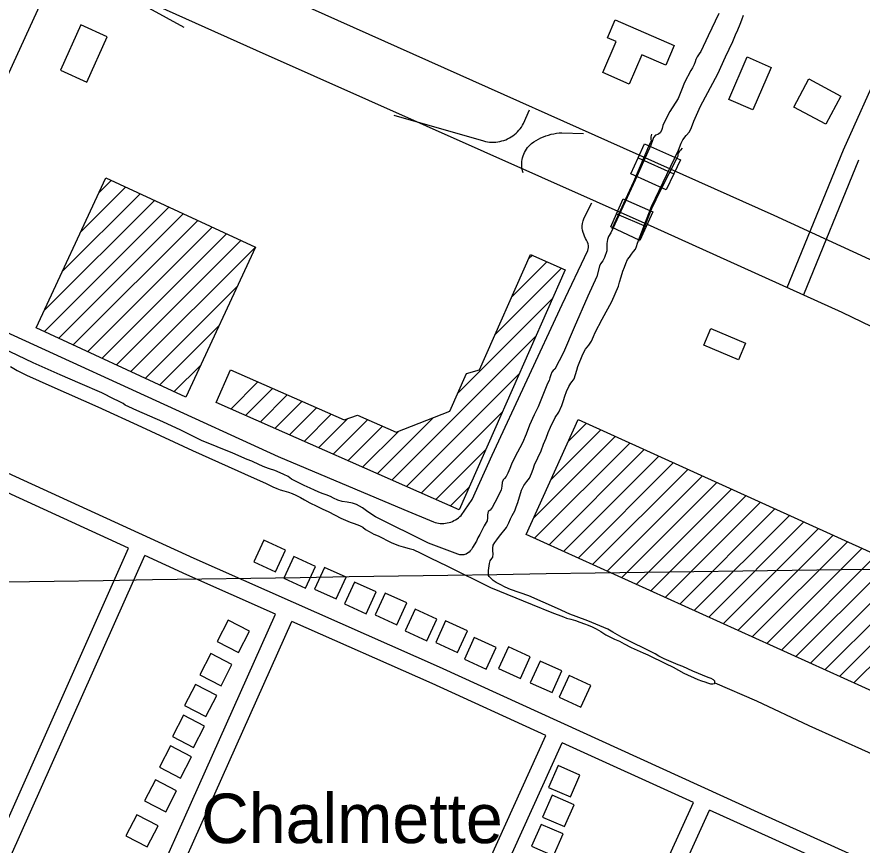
# Model space of a CAD drawing. Extents: x 3677843 to 3715951, y 511991 to 537744.
# Drawn here: x 3709943 to 3711359, y 529412 to 530800 of the extents above; entities that cross this region are included whole.
import ezdxf

# ---------------------------------------------------------------- set-up
doc = ezdxf.new("R2010")
doc.units = 0
for name, color, linetype in [('V-BLDG-IDEN', 7, 'Continuous'), ('V-BLDG-OTLN', 7, 'Continuous'), ('V-BRDG-OTLN', 7, 'Continuous'), ('V-GRID-MAJR', 7, 'Continuous'), ('V-ROAD-CNTR', 7, 'Continuous'), ('V-RRAP-FSHR', 7, 'Continuous'), ('V-SITE-OTLN', 7, 'Continuous'), ('V-TOPO-SHOR', 7, 'Continuous')]:
    doc.layers.add(name, color=color, linetype=linetype)

msp = doc.modelspace()

# ---------------------------------------------------------------- linework, layer by layer
at = {"layer": 'V-BLDG-OTLN'}
for p, q in [((3710080.116800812, 530505.1829633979), (3710100.728759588, 530525.794922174)), ((3710019.100922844, 530373.4572268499), (3710149.0546629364, 530503.4109669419)), ((3710049.6088618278, 530439.3200951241), (3710124.891711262, 530514.6029445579)), ((3709988.59298386, 530307.5943585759), (3710173.21761461, 530492.217989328)), ((3709988.8339833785, 530272.4794288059), (3710197.380566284, 530481.0260117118)), ((3710012.996935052, 530261.2874511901), (3710221.5435179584, 530469.834034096)), ((3710037.1598867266, 530250.0944735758), (3710245.706469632, 530458.6410564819)), ((3710061.3228384, 530238.90249596), (3710269.869421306, 530447.449078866)), ((3710085.4857900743, 530227.710518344), (3710294.0323729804, 530436.25710125)), ((3710109.6487417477, 530216.51754073), (3710318.195324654, 530425.064123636)), ((3710133.8116934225, 530205.3255631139), (3710342.358276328, 530413.87214602)), ((3710771.8344173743, 530330.204313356), (3710831.107298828, 530389.4771948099)), ((3710743.8624733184, 530266.8774400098), (3710855.630249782, 530378.6452164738)), ((3710157.974645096, 530194.1335854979), (3710311.850337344, 530348.009277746)), ((3710682.082596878, 530169.74263428), (3710840.4172802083, 530328.076317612)), ((3710182.13759677, 530182.940607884), (3710281.3423983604, 530282.146409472)), ((3710571.0028190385, 530023.306927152), (3710812.4453361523, 530264.7494442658)), ((3710206.300548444, 530171.7486302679), (3710250.8344593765, 530216.2825411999)), ((3710595.52676999, 530012.4749488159), (3710784.474392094, 530201.42257092)), ((3710301.246358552, 530142.4586888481), (3710346.6852676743, 530187.89759797)), ((3710325.770309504, 530131.626710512), (3710371.209218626, 530177.0656196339)), ((3710350.293260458, 530120.7947321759), (3710395.73216958, 530166.2336412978)), ((3710374.8162114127, 530109.96275384), (3710420.255120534, 530155.4016629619)), ((3710399.3401623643, 530099.1307755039), (3710444.779071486, 530144.5696846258)), ((3710423.863113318, 530088.2987971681), (3710469.30202244, 530133.73770629)), ((3710620.0497209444, 530001.64297048), (3710756.502448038, 530138.095697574)), ((3710448.386064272, 530077.466818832), (3710497.4999660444, 530126.5807206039)), ((3710472.910015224, 530066.6348404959), (3710531.067898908, 530124.79272418)), ((3710546.479868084, 530034.1389054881), (3710640.349680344, 530128.008717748)), ((3710497.432966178, 530055.80286216), (3710555.590849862, 530113.960745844)), ((3710521.95691713, 530044.9708838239), (3710582.5827958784, 530105.5967625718)), ((3710837.363286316, 530023.74792627), (3710921.150118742, 530107.5347586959)), ((3710866.6312277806, 530088.370797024), (3710896.8151674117, 530118.5557366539)), ((3710808.095344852, 529959.125055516), (3710945.4840700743, 530096.5137807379)), ((3710810.190340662, 529925.865122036), (3710969.8180214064, 530085.4928027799)), ((3710644.572671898, 529990.8109921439), (3710728.53150398, 530074.7688242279)), ((3710834.524291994, 529914.844144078), (3710994.1529727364, 530074.471824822)), ((3710858.8592433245, 529903.8231661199), (3711018.486924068, 530063.450846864)), ((3710883.1931946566, 529892.8021881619), (3711042.8208754, 530052.429868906)), ((3710907.528145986, 529881.7812102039), (3711067.1558267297, 530041.4088909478)), ((3710931.8620973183, 529870.7602322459), (3711091.489778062, 530030.3879129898)), ((3710669.0966228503, 529979.9790138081), (3710700.559559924, 530011.4429508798)), ((3710956.19604865, 529859.739254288), (3711115.823729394, 530019.366935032)), ((3710980.53099998, 529848.71827633), (3711140.1586807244, 530008.345957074)), ((3711004.864951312, 529837.697298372), (3711164.492632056, 529997.324979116)), ((3711029.198902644, 529826.6763204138), (3711188.8265833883, 529986.304001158)), ((3711053.533853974, 529815.6553424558), (3711213.1615347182, 529975.2830231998)), ((3711077.8678053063, 529804.634364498), (3711237.4954860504, 529964.2620452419)), ((3711102.201756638, 529793.61338654), (3711261.83043738, 529953.2410672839)), ((3711126.536707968, 529782.592408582), (3711286.164388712, 529942.2200893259)), ((3711150.8706593, 529771.571430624), (3711310.498340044, 529931.1991113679)), ((3711175.204610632, 529760.5504526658), (3711334.833291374, 529920.1781334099)), ((3711199.5395619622, 529749.5294747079), (3711359.1672427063, 529909.1571554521)), ((3711223.8735132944, 529738.5084967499), (3711383.5011940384, 529898.1361774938)), ((3711248.2074646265, 529727.4875187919), (3711407.8361453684, 529887.1151995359)), ((3711272.542415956, 529716.4665408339), (3711432.1700967, 529876.0942215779)), ((3711296.876367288, 529705.445562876), (3711456.5040480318, 529865.0732436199)), ((3711321.21031862, 529694.4245849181), (3711480.838999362, 529854.052265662)), ((3711345.54526995, 529683.4036069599), (3711505.1729506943, 529843.031287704))]:
    msp.add_line(p, q, dxfattribs=at)
for points in [[(3710015.606929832, 530710.5305527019), (3710059.739841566, 530690.5455926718), (3710094.0407729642, 530766.293441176), (3710049.90786123, 530786.278401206)], [(3710968.869023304, 530687.2445992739), (3710924.41611221, 530706.5585606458), (3710946.89106726, 530758.2864571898), (3710932.3090964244, 530764.6224445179), (3710945.378070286, 530794.7013843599), (3711044.3868722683, 530751.6834703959), (3711030.13090078, 530718.8715360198), (3710990.15598073, 530736.2395012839)], [(3711206.93054718, 530715.2495432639), (3711176.172608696, 530644.032685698), (3711135.7076896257, 530661.5096507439), (3711166.466628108, 530732.7265083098)], [(3711298.5723638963, 530619.9057339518), (3711244.678471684, 530648.463676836), (3711269.71542161, 530695.7125823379), (3711323.609313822, 530667.1546394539)], [(3710342.358276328, 530413.87214602), (3710225.983509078, 530162.6316485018), (3709975.2440105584, 530278.774416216), (3710091.6187778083, 530530.0149137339)], [(3710276.723407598, 530153.2906671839), (3710300.935359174, 530208.105557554), (3710490.97697909, 530124.163725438), (3710513.553933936, 530132.5287087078), (3710578.292804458, 530103.9327658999), (3710668.4676241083, 530138.91769593), (3710696.468568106, 530202.310569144), (3710717.9785250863, 530208.2765572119), (3710803.417354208, 530401.7071703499), (3710861.590237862, 530376.01222174), (3710683.7945934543, 529973.4870267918)], [(3711094.0167730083, 530249.396474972), (3711105.7827494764, 530277.2534192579), (3711163.9686331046, 530252.67746841), (3711152.2026566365, 530224.820524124)], [(3711505.1729506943, 529843.031287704), (3711418.0131250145, 529650.5826726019), (3710795.9523691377, 529932.3131091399), (3710883.112194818, 530124.761724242)], [(3710339.7662815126, 529886.3892009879), (3710376.158208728, 529869.7872341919), (3710392.760175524, 529906.179161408), (3710356.368248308, 529922.7811282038)], [(3710390.2341805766, 529858.985255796), (3710426.626107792, 529842.3832889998), (3710443.228074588, 529878.7752162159), (3710406.836147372, 529895.377183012)], [(3710441.522078, 529840.7762922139), (3710477.914005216, 529824.174325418), (3710494.515972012, 529860.5662526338), (3710458.124044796, 529877.16821943)], [(3710491.7759774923, 529816.155341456), (3710528.167904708, 529799.55337466), (3710544.769871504, 529835.9453018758), (3710508.3779442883, 529852.547268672)], [(3710543.069874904, 529797.710378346), (3710579.4618021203, 529781.1084115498), (3710596.0637689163, 529817.5003387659), (3710559.6718417, 529834.102305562)], [(3710593.3787742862, 529770.7254323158), (3710629.770701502, 529754.1234655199), (3710646.372668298, 529790.515392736), (3710609.980741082, 529807.1173595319)], [(3710313.989333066, 529734.649504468), (3710332.3632963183, 529770.1794334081), (3710296.8333673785, 529788.5533966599), (3710278.4594041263, 529753.02346772)], [(3710644.610671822, 529751.1974713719), (3710681.002599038, 529734.595504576), (3710697.604565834, 529770.9874317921), (3710661.212638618, 529787.5893985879)], [(3710692.6675757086, 529723.1125275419), (3710729.059502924, 529706.510560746), (3710745.66146972, 529742.902487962), (3710709.2695425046, 529759.5044547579)], [(3710750.042460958, 529707.6475584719), (3710786.434388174, 529691.045591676), (3710803.03635497, 529727.4375188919), (3710766.6444277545, 529744.039485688)], [(3710284.77739149, 529678.624616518), (3710303.1513547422, 529714.1545454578), (3710267.6214258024, 529732.52850871), (3710249.24746255, 529696.9985797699)], [(3710803.118354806, 529683.8026061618), (3710839.510282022, 529667.2006393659), (3710856.1122488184, 529703.592566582), (3710819.7203216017, 529720.1945333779)], [(3710851.475258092, 529659.37365502), (3710887.867185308, 529642.7716882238), (3710904.4691521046, 529679.1636154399), (3710868.077224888, 529695.7655822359)], [(3710259.1314427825, 529627.1187195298), (3710277.505406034, 529662.6486484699), (3710241.9754770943, 529681.022611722), (3710223.601513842, 529645.492682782)], [(3710238.844483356, 529575.3358230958), (3710257.218446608, 529610.8657520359), (3710221.688517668, 529629.2397152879), (3710203.314554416, 529593.7097863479)], [(3710217.130526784, 529524.0949255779), (3710235.504490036, 529559.624854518), (3710199.974561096, 529577.99881777), (3710181.600597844, 529542.4688888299)], [(3710849.5712619, 529545.015883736), (3710833.5632939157, 529508.359957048), (3710870.220220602, 529492.350989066), (3710886.2281885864, 529529.0079157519)], [(3710192.0275769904, 529467.275039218), (3710210.401540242, 529502.804968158), (3710174.8716113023, 529521.1789314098), (3710156.4976480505, 529485.6490024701)], [(3710839.842281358, 529495.3439830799), (3710823.834313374, 529458.688056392), (3710860.49124006, 529442.6790884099), (3710876.4992080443, 529479.3360150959)], [(3710160.9206392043, 529408.632156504), (3710179.294602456, 529444.162085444), (3710143.764673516, 529462.5360486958), (3710125.3907102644, 529427.006119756)], [(3710821.3423183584, 529446.4140809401), (3710805.3343503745, 529409.7581542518), (3710841.99127706, 529393.74918627), (3710857.999245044, 529430.4061129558)]]:
    msp.add_lwpolyline(points, close=True, dxfattribs=at)
at = {"layer": 'V-BRDG-OTLN'}
for p, q in [((3710983.673, 530563.4890000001), (3711043.506, 530536.836)), ((3710947.782, 530469.8420000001), (3710997.264, 530448.491))]:
    msp.add_line(p, q, dxfattribs=at)
for points in [[(3710994.419, 530586.932), (3711054.696, 530560.302), (3711043.506, 530536.836), (3711030.7120000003, 530510.005), (3710971.4220000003, 530536.762), (3710983.673, 530563.4890000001)], [(3711008.397, 530473.137), (3710997.264, 530448.491), (3710986.637, 530424.964), (3710938.095, 530447.943), (3710947.782, 530469.8420000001), (3710958.802, 530494.752)]]:
    msp.add_lwpolyline(points, close=True, dxfattribs=at)
at = {"layer": 'V-GRID-MAJR'}
msp.add_spline([(3681966.5640000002, 529526.479), (3687244.413, 529585.207), (3692522.254, 529644.703), (3697800.0870000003, 529704.966), (3703077.91, 529765.996), (3708355.725, 529827.795), (3713633.5300000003, 529890.361), (3713633.531, 529890.361)], degree=3, dxfattribs=at)
at = {"layer": 'V-ROAD-CNTR'}
for points in [[(3708558.267844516, 531655.9376618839), (3709650.856659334, 531166.2376412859), (3710406.32714839, 530827.4873187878), (3711211.259538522, 530467.6480384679), (3711455.4210501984, 530355.263263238), (3711536.92488719, 530309.366355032)], [(3708383.202194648, 531624.4257249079), (3709417.024127, 531159.8606540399), (3710343.9162732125, 530743.9444858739), (3711009.9249411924, 530447.3580790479), (3711325.517310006, 530305.166363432), (3711440.8560793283, 530248.935475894), (3711529.7229015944, 530191.61759053)], [(3711233.6524937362, 530345.968281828), (3711328.0303049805, 530577.15181946), (3711392.494176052, 530719.8945339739), (3711511.3719382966, 530983.5880065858), (3711562.375836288, 531058.8168561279), (3711607.960745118, 531113.6957463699), (3711648.423664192, 531207.0825595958)], [(3709769.9891749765, 530357.6936033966), (3709771.290418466, 530361.174251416), (3710056.6528477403, 530984.148005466)], [(3710222.859515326, 530781.8814099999), (3710104.336752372, 530847.3202791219), (3710089.133782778, 530862.1472494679)], [(3710574.5810000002, 530635.314), (3710724.859, 530591.942), (3710728.191, 530591.1240000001), (3710731.569, 530590.508), (3710734.974, 530590.09), (3710738.401, 530589.875), (3710741.8310000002, 530589.865), (3710745.259, 530590.057), (3710748.667, 530590.451), (3710752.049, 530591.047), (3710755.389, 530591.839), (3710758.676, 530592.83), (3710761.897, 530594.014), (3710765.043, 530595.384), (3710768.103, 530596.941), (3710771.066, 530598.6730000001), (3710773.919, 530600.58), (3710776.657, 530602.653), (3710779.2660000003, 530604.881), (3710781.74, 530607.263), (3710784.0670000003, 530609.784), (3710786.242, 530612.438), (3710788.255, 530615.219), (3710790.1, 530618.113), (3710791.772, 530621.109), (3710802.038, 530643.906)], [(3710790.989, 530538.526), (3710790.143, 530541.594), (3710789.5130000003, 530544.713), (3710789.099, 530547.8690000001), (3710788.9020000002, 530551.045), (3710788.929, 530554.23), (3710789.173, 530557.404), (3710789.636, 530560.554), (3710790.315, 530563.665), (3710791.208, 530566.723), (3710792.31, 530569.711), (3710793.615, 530572.615), (3710795.1180000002, 530575.422), (3710796.812, 530578.122), (3710798.688, 530580.696), (3710800.736, 530583.135), (3710802.95, 530585.429), (3710805.315, 530587.563), (3710809.032, 530590.182), (3710812.876, 530592.6190000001), (3710816.8370000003, 530594.862), (3710820.9, 530596.908), (3710825.062, 530598.751), (3710829.307, 530600.39), (3710833.629, 530601.8150000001), (3710838.0130000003, 530603.025), (3710842.453, 530604.0210000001), (3710846.936, 530604.797), (3710851.45, 530605.35), (3710855.987, 530605.68), (3710892.316, 530604.183)], [(3711261.426438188, 530334.630304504), (3711353.5664097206, 530560.326857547)], [(3710705.668, 529990.929), (3710738.972, 530065.137), (3710856.6380000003, 530317.483), (3710899.802, 530408.474), (3710900.85, 530413.155), (3710900.856, 530416.104), (3710900.166, 530419.228), (3710898.958, 530422.179), (3710897.575, 530425.476), (3710895.847, 530428.427), (3710893.944, 530432.247), (3710892.736, 530435.37), (3710891.7, 530438.321), (3710890.665, 530442.485), (3710889.977, 530445.782), (3710889.809, 530449.5970000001), (3710890.5100000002, 530453.587), (3710891.7320000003, 530458.095), (3710893.301, 530462.948), (3710906.4820000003, 530487.909)], [(3709765.1009043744, 530344.6181493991), (3710380.623, 530063.121), (3710591.295, 529974.267)], [(3711575.44481015, 529290.022393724), (3711191.177578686, 529463.390046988), (3710650.730659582, 529709.9185539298), (3710239.5814818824, 529892.2351892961), (3709761.262438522, 530111.1187515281), (3709680.4096002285, 530145.9866817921)], [(3710129.551701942, 529909.5951545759), (3709912.6121358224, 530008.86795603)], [(3710591.295, 529974.267), (3710640.719, 529953.449), (3710643.5330000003, 529952.533), (3710646.4020000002, 529951.813), (3710649.313, 529951.286), (3710652.252, 529950.961), (3710655.2090000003, 529950.834), (3710658.164, 529950.907), (3710661.109, 529951.182), (3710664.0300000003, 529951.655), (3710666.911, 529952.325), (3710669.741, 529953.189), (3710672.504, 529954.2440000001), (3710675.191, 529955.483), (3710677.786, 529956.902), (3710680.2800000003, 529958.491), (3710682.66, 529960.248), (3710684.915, 529962.161), (3710687.037, 529964.226), (3710705.668, 529990.929)], [(3709780.63839977, 529124.5127247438), (3709887.0651869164, 529365.4232429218), (3710129.5507019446, 529909.5951545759)], [(3709811.394338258, 529119.892733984), (3709914.487132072, 529353.2572672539), (3710156.8316473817, 529897.111179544)], [(3710376.230208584, 529798.8243761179), (3710227.259506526, 529864.883244), (3710156.8316473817, 529897.111179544)], [(3710033.5268939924, 529032.241909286), (3710376.230208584, 529798.8243761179)], [(3710060.928839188, 529020.0299337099), (3710403.6541537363, 529786.662400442)], [(3710829.283302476, 529595.496782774), (3710638.4246841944, 529682.55860865), (3710403.655153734, 529786.66340044)], [(3710483.192994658, 528831.8483100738), (3710829.283302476, 529595.4957827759)], [(3710510.594939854, 528819.6353344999), (3710856.5772478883, 529583.0458076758)], [(3711076.3848082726, 529482.7800082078), (3710856.5772478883, 529583.046807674)], [(3710721.7535175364, 528709.0615556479), (3710757.643445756, 528782.892407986), (3711076.3848082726, 529482.7800082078)], [(3710745.1154708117, 528688.5005967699), (3710784.789391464, 528770.1164335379), (3711103.6787536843, 529470.3290331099)], [(3711315.6983296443, 529374.2982251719), (3711178.783603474, 529436.0701016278), (3711103.679753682, 529470.3290331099)]]:
    msp.add_lwpolyline(points, dxfattribs=at)
at = {"layer": 'V-RRAP-FSHR'}
for points in [[(3711006.031, 530603.152), (3711004.989, 530599.009), (3711004.8680000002, 530596.247), (3711005.327, 530594.403), (3711005.554, 530593.0210000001), (3711004.975, 530590.719), (3711004.397, 530589.107), (3711003.125, 530586.23), (3710976.307, 530523.401), (3710939.83, 530444.731)], [(3711057.467, 530579.924), (3711054.698, 530576.473), (3711053.313, 530574.978), (3711052.1580000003, 530573.254), (3711051.003, 530571.642), (3711050.426, 530569.686), (3711050.1920000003, 530568.074), (3711050.188, 530566.116), (3711050.071, 530565.08), (3711020.73, 530508.127), (3711006.287, 530478.327), (3710986.071, 530427.125), (3710985.578, 530426.142), (3710984.447, 530423.26)]]:
    msp.add_lwpolyline(points, dxfattribs=at)
at = {"layer": 'V-SITE-OTLN'}
msp.add_line((3710799.8063614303, 530393.5311867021), (3710806.583347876, 530400.308173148), dxfattribs=at)
at = {"layer": 'V-TOPO-SHOR'}
for points in [[(3710871.146, 530185.938), (3710873.339, 530188.598), (3710876.487, 530193.257), (3710879.0700000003, 530200.296), (3710881.079, 530207.718), (3710882.994, 530213.901), (3710891.403, 530234.635), (3710895.699, 530242.719), (3710900.946, 530249.754), (3710905.716, 530256.504), (3710909.1550000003, 530264.303), (3710911.8310000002, 530270.961), (3710923.384, 530293.405), (3710939.7090000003, 530322.787), (3710950.696, 530348.754), (3710952.705, 530355.221), (3710955.575, 530364.069), (3710958.446, 530373.486), (3710960.742, 530380.43), (3710963.036, 530386.709), (3710966.091, 530392.985), (3710969.145, 530397.359), (3710972.96, 530402.207), (3710976.298, 530406.389), (3710979.256, 530410.286), (3710981.2630000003, 530415.138), (3710982.795, 530420.465), (3711006.308, 530481.817), (3711051.386, 530576.254), (3711055.9760000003, 530588.429), (3711058.841, 530593.85), (3711064.561, 530600.789), (3711069.808, 530607.252), (3711073.531, 530614.193), (3711077.451, 530625.228), (3711088.342, 530650.432), (3711117.367, 530704.35), (3711130.451, 530732.596), (3711142.772, 530758.657), (3711147.169, 530769.593), (3711150.895, 530778.248), (3711154.622, 530787.667), (3711157.489, 530794.8), (3711160.549, 530802.505)], [(3711118.864, 530805.333), (3711101.099, 530768.242), (3711088.779, 530741.992), (3711085.918, 530737.714), (3711083.055, 530733.057), (3711080.761, 530728.205), (3711079.421, 530724.306), (3711077.894, 530720.12), (3711075.028, 530714.701), (3711072.165, 530710.136), (3711061.663, 530689.785), (3711056.502, 530676.753), (3711050.77, 530663.2490000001), (3711037.216, 530641.1900000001), (3711027.668, 530622.836), (3711025.377, 530617.984), (3711023.847, 530612.753), (3711022.8880000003, 530609.137), (3711020.978, 530605.333), (3711018.6920000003, 530603.623)], [(3711018.6920000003, 530603.623), (3711016.597, 530602.866), (3711012.9760000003, 530601.348), (3711009.64, 530597.643), (3711007.917, 530592.601), (3711005.241, 530584.991), (3710978.684, 530526.406), (3710938.089, 530438.145), (3710934.271, 530431.966), (3710932.455, 530426.734), (3710931.586, 530420.073), (3710931.294, 530415.123), (3710931.566, 530407.509), (3710927.4560000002, 530396.286), (3710924.781, 530390.959), (3710920.775, 530385.636), (3710919.151, 530381.831), (3710914.4590000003, 530364.612), (3710899.7460000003, 530331.608), (3710876.913, 530279.013), (3710858.856, 530237.165), (3710844.44, 530209.492), (3710841.294, 530207.116), (3710839.1010000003, 530204.265), (3710837.475, 530199.698), (3710836.133, 530194.8470000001), (3710834.603, 530190.47), (3710832.1210000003, 530185.145), (3710816.161, 530146.2440000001), (3710809.573, 530132.833), (3710801.93, 530115.429), (3710796.1950000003, 530100.495), (3710789.793, 530086.135), (3710777.477, 530061.979), (3710771.842, 530050.0920000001), (3710768.6890000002, 530043.147), (3710765.25, 530035.254), (3710762.6720000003, 530029.7390000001), (3710759.62, 530026.03), (3710757.711, 530024.035), (3710755.8000000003, 530019.186), (3710755.221, 530013.189), (3710754.449, 530006.814), (3710743.848, 529985.8910000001), (3710739.361, 529977.333), (3710735.642, 529973.247), (3710732.4020000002, 529970.683), (3710731.251, 529965.1630000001), (3710731.528, 529959.929), (3710730.8540000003, 529954.981), (3710725.988, 529946.9940000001), (3710718.349, 529932.064), (3710715.293, 529926.546), (3710713.19, 529920.935), (3710706.225, 529910.191), (3710704.41, 529906.863), (3710702.503, 529904.772), (3710700.406, 529902.777), (3710697.738, 529900.783), (3710695.452, 529899.453), (3710693.5470000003, 529898.792), (3710691.927, 529898.4130000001), (3710690.881, 529898.128), (3710689.073, 529897.942), (3710687.264, 529898.231), (3710685.171, 529898.4230000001), (3710681.841, 529899.095), (3710632.664, 529917.642)], [(3710130.2120000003, 530146.133), (3710124.126, 530149.189), (3710120.5130000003, 530151.572), (3710117.185, 530153.577), (3710111.67, 530156.252), (3710105.8680000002, 530159.117), (3710085.23, 530169.431), (3710048.802, 530185.098), (3710015.2290000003, 530200.098), (3709970.149, 530220.064), (3709905.096, 530250.532)], [(3709931.876, 530213.75), (3709943, 530207.1630000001), (3709958.883, 530199.334), (3710001.491, 530180.419), (3710078.531, 530146.2170000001), (3710151.761, 530112.4990000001), (3710236.977, 530073.05), (3710340.075, 530026.53), (3710359.191, 530018.313), (3710371.364, 530012.296), (3710378.117, 530009.431), (3710383.921, 530007.328), (3710389.819, 530005.4130000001), (3710397.714, 530003.115), (3710403.897, 530000.917), (3710410.08, 529998.147), (3710418.0670000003, 529994.04), (3710424.629, 529990.507), (3710433.757, 529985.355), (3710445.549, 529979.6240000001), (3710454.298, 529975.326), (3710465.236, 529970.453), (3710485.3030000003, 529959.667), (3710501.375, 529952.978), (3710507.9390000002, 529950.873), (3710516.69, 529947.241), (3710522.5870000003, 529944.28), (3710527.149, 529940.848), (3710532.949, 529937.03), (3710540.842, 529933.02), (3710548.166, 529930.059), (3710570.1350000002, 529918.887), (3710582.4990000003, 529913.726), (3710590.3000000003, 529911.6190000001), (3710600.099, 529909.034), (3710606.661, 529906.832), (3710619.883, 529901.006)], [(3711112.63, 529683.836), (3711112.644, 529683.953), (3711112.361, 529685.1900000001), (3711112.173, 529686.142), (3711111.6040000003, 529686.998), (3711109.894, 529688.714), (3711105.994, 529690.719), (3711101.048, 529692.5380000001), (3711075.463, 529703.144), (3711067.377, 529706.964), (3711058.628, 529710.882), (3711050.829, 529714.036), (3711043.028, 529717.188), (3711027.716, 529723.78), (3711018.682, 529728.079), (3711012.216, 529732.183), (3710957.154, 529759.8740000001), (3710941.3680000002, 529768.371), (3710932.9050000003, 529773.333), (3710899.427, 529787.569), (3710880.116, 529794.551), (3710869.559, 529798.755), (3710848.728, 529808.213), (3710800.701, 529829.707), (3710769.688, 529840.227), (3710761.129, 529844.143), (3710752.571, 529848.346), (3710746.103, 529851.782), (3710740.778, 529855.407), (3710737.262, 529858.555), (3710734.3170000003, 529861.985), (3710733.275, 529863.796), (3710732.9, 529867.2220000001), (3710733.002, 529871.791), (3710733.58, 529875.977), (3710734.061, 529879.688), (3710734.735, 529883.495), (3710736.074, 529887.872), (3710738.46, 529891.8640000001), (3710740.176, 529894.528), (3710740.758, 529899.664), (3710740.1950000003, 529904.711), (3710740.203, 529909.3740000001), (3710741.161, 529914.131), (3710743.9280000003, 529918.981), (3710746.8880000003, 529923.259), (3710751.561, 529929.725), (3710763.005, 529943.7930000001), (3710767.208, 529951.78), (3710769.883, 529958.344), (3710772.651, 529964.049), (3710777.042, 529971.9400000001), (3710779.625, 529978.791), (3710782.205, 529986.115), (3710788.4250000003, 530006.4720000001), (3710792.435, 530014.174), (3710797.207, 530020.924), (3710801.784, 530026.915), (3710805.225, 530034.5210000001), (3710807.7090000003, 530041.56), (3710810.3880000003, 530048.792), (3710821.0870000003, 530072.757), (3710825.4820000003, 530083.792), (3710829.4960000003, 530093.493), (3710833.129, 530103.1950000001), (3710836.8540000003, 530112.23), (3710845.0670000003, 530128.4940000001), (3710851.078, 530137.525), (3710856.236, 530148.367), (3710858.629, 530156.928), (3710860.926, 530164.254), (3710863.984, 530172.149), (3710867.519, 530180.425), (3710871.146, 530185.938)], [(3710632.664, 529917.642), (3710543.554, 529961.666), (3710530.91, 529970.251), (3710522.068, 529977.214), (3710512.0840000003, 529982.275), (3710505.236, 529984.761), (3710496.29, 529986.68), (3710487.918, 529987.835), (3710480.4020000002, 529989.752), (3710473.269, 529993.188), (3710468.325, 529996.051), (3710460.811, 529998.824), (3710454.056, 530001.214), (3710447.398, 530003.797), (3710441.215, 530006.662), (3710434.273, 530009.814), (3710424.002, 530014.4940000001), (3710415.347, 530018.696), (3710402.889, 530025.094), (3710397.566, 530029.575), (3710390.052, 530033.0160000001), (3710383.681, 530035.881), (3710374.739, 530039.322), (3710366.275, 530042.475), (3710358.474, 530045.248), (3710349.342, 530049.072), (3710336.696, 530055.28), (3710328.324, 530058.149), (3710304.452, 530068.4670000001), (3710252.234, 530090.063), (3710217.33, 530107.061), (3710187.468, 530121.006), (3710143.717, 530139.9230000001), (3710130.2120000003, 530146.133)], [(3710619.883, 529901.006), (3710635.575, 529892.89), (3710664.2, 529879.041), (3710736.666, 529843.232), (3710806.386, 529814.9450000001), (3710839.201, 529801.756), (3710858.794, 529794.014), (3710864.0270000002, 529792.101), (3710870.972, 529790.283), (3710878.773, 529787.985)], [(3710878.773, 529787.985), (3710886.193, 529785.402), (3710893.707, 529782.629), (3710900.365, 529780.051), (3710906.738, 529777.5650000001), (3710913.394, 529774.032), (3710921.193, 529769.45), (3710929.7490000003, 529764.107), (3710937.356, 529759.907), (3710944.298, 529756.849), (3710952.478, 529753.218), (3710960.6580000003, 529749.018), (3710972.3540000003, 529743.099), (3710992.517, 529733.737), (3711000.315, 529730.299), (3711010.398, 529725.713), (3711020.668, 529720.651), (3711029.989, 529716.258), (3711042.541, 529709.954), (3711060.512, 529699.552), (3711083.911, 529689.138), (3711089.809, 529687.225), (3711095.42, 529685.028), (3711100.082, 529683.402), (3711105.218, 529682.157), (3711109.312, 529681.96), (3711111.786, 529682.431), (3711112.5500000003, 529683.191), (3711112.63, 529683.836)], [(3711112.63, 529683.836), (3711182.063, 529653.454), (3711270.035, 529612.381), (3711419.289, 529545.287), (3711540.006, 529490.8690000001), (3711628.113, 529452.824)]]:
    msp.add_lwpolyline(points, dxfattribs=at)

# ---------------------------------------------------------------- texts
at = {"layer": 'V-BLDG-IDEN'}
msp.add_text('Chalmette', height=82.99983200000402, dxfattribs=at).set_placement((3710251.1834586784, 529414.9461438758))

doc.saveas('drawing.dxf')
